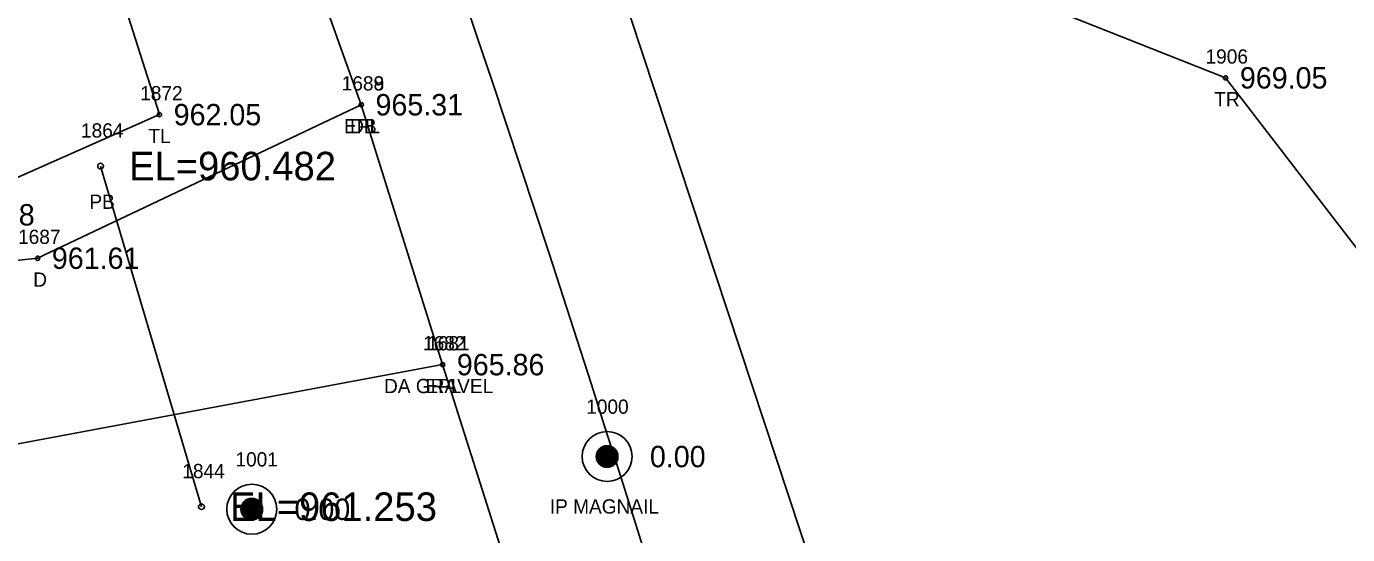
# Model space of a CAD drawing. Extents: x 1528109 to 1531398, y 1157799 to 1162548.
# Drawn here: x 1530615.5 to 1530708.1, y 1158727.4 to 1158763.1 of the extents above; entities that cross this region are included whole.
import ezdxf

# ---------------------------------------------------------------- set-up
doc = ezdxf.new("R2010")
doc.units = 0
for name, color, linetype in [('RD_EX_DR_Pipe', 7, 'Continuous'), ('RD_EX_DR_Pipe_txCode', 7, 'Continuous'), ('RD_EX_Driveway', 7, 'Continuous'), ('RD_EX_Driveway_txCode', 7, 'Continuous'), ('RD_EX_DV_Prop_txCode', 7, 'Continuous'), ('RD_EX_DV_PropPin', 7, 'Continuous'), ('RD_EX_Road', 7, 'Continuous'), ('RD_EX_Road_txCode', 7, 'Continuous'), ('RD_EX_TX_Driveway_ELEV', 7, 'Continuous'), ('RD_EX_TX_DV_Prop_ELEV', 7, 'Continuous'), ('RD_EX_TX_Road_ELEV', 7, 'Continuous'), ('RD_EX_TX_VEG_ELEV', 7, 'Continuous'), ('RD_EX_VEG', 7, 'Continuous'), ('RD_EX_VEG_txCode', 7, 'Continuous'), ('RD_HC_Cl', 7, 'Continuous'), ('RD_SMD_Locator', 7, 'Continuous'), ('RD_TX_Pipe_ElevEX', 7, 'Continuous')]:
    doc.layers.add(name, color=color, linetype=linetype)

msp = doc.modelspace()

# ---------------------------------------------------------------- linework, layer by layer
at = {"layer": 'RD_EX_DR_Pipe'}
msp.add_line((1530627.759, 1158729.383), (1530620.683, 1158753.274), dxfattribs=at)
at = {"layer": 'RD_EX_Driveway'}
for points in [[(1530536.101, 1158749.885), (1530580.34, 1158742.909), (1530616.273, 1158746.812), (1530638.953, 1158757.576)], [(1530644.653, 1158739.347), (1530593.269, 1158729.74), (1530553.059, 1158731.746)]]:
    msp.add_lwpolyline(points, dxfattribs=at)
at = {"layer": 'RD_EX_DV_PropPin'}
for p, q in [((1530655.482, 1158732.602), (1530655.482, 1158733.198)), ((1530655.517, 1158732.53), (1530655.517, 1158733.269)), ((1530655.552, 1158732.473), (1530655.552, 1158733.326)), ((1530655.587, 1158732.426), (1530655.587, 1158733.374)), ((1530655.622, 1158732.385), (1530655.622, 1158733.415)), ((1530655.657, 1158732.349), (1530655.657, 1158733.45)), ((1530655.692, 1158732.318), (1530655.692, 1158733.482)), ((1530655.727, 1158732.29), (1530655.727, 1158733.51)), ((1530655.762, 1158732.265), (1530655.762, 1158733.534)), ((1530655.797, 1158732.243), (1530655.797, 1158733.556)), ((1530655.832, 1158732.224), (1530655.832, 1158733.575)), ((1530655.867, 1158732.207), (1530655.867, 1158733.592)), ((1530655.902, 1158732.192), (1530655.902, 1158733.607)), ((1530655.937, 1158732.179), (1530655.937, 1158733.62)), ((1530655.972, 1158732.168), (1530655.972, 1158733.631)), ((1530656.007, 1158732.159), (1530656.007, 1158733.64)), ((1530656.042, 1158732.152), (1530656.042, 1158733.648)), ((1530656.077, 1158732.146), (1530656.077, 1158733.653)), ((1530656.112, 1158732.142), (1530656.112, 1158733.657)), ((1530656.147, 1158732.139), (1530656.147, 1158733.66)), ((1530656.182, 1158732.139), (1530656.182, 1158733.661)), ((1530656.217, 1158732.139), (1530656.217, 1158733.66)), ((1530656.252, 1158732.142), (1530656.252, 1158733.657)), ((1530656.287, 1158732.146), (1530656.287, 1158733.653)), ((1530656.322, 1158732.152), (1530656.322, 1158733.648)), ((1530656.357, 1158732.159), (1530656.357, 1158733.64)), ((1530656.392, 1158732.168), (1530656.392, 1158733.631)), ((1530656.427, 1158732.179), (1530656.427, 1158733.62)), ((1530656.462, 1158732.192), (1530656.462, 1158733.607)), ((1530656.497, 1158732.207), (1530656.497, 1158733.592)), ((1530656.532, 1158732.224), (1530656.532, 1158733.575)), ((1530656.567, 1158732.243), (1530656.567, 1158733.556)), ((1530656.602, 1158732.265), (1530656.602, 1158733.534)), ((1530656.637, 1158732.29), (1530656.637, 1158733.51)), ((1530656.672, 1158732.318), (1530656.672, 1158733.482)), ((1530656.707, 1158732.349), (1530656.707, 1158733.45)), ((1530656.742, 1158732.385), (1530656.742, 1158733.415)), ((1530656.777, 1158732.426), (1530656.777, 1158733.374)), ((1530656.812, 1158732.473), (1530656.812, 1158733.326)), ((1530656.847, 1158732.53), (1530656.847, 1158733.269)), ((1530656.882, 1158732.602), (1530656.882, 1158733.198)), ((1530655.447, 1158732.704), (1530655.447, 1158733.096)), ((1530656.917, 1158732.704), (1530656.917, 1158733.096)), ((1530630.579, 1158728.905), (1530630.579, 1158729.501)), ((1530630.614, 1158728.834), (1530630.614, 1158729.573)), ((1530630.649, 1158728.777), (1530630.649, 1158729.63)), ((1530630.684, 1158728.729), (1530630.684, 1158729.677)), ((1530630.719, 1158728.688), (1530630.719, 1158729.718)), ((1530630.754, 1158728.653), (1530630.754, 1158729.754)), ((1530630.789, 1158728.621), (1530630.789, 1158729.785)), ((1530630.824, 1158728.593), (1530630.824, 1158729.813)), ((1530630.859, 1158728.569), (1530630.859, 1158729.838)), ((1530630.894, 1158728.547), (1530630.894, 1158729.86)), ((1530630.929, 1158728.528), (1530630.929, 1158729.879)), ((1530630.964, 1158728.511), (1530630.964, 1158729.896)), ((1530630.999, 1158728.496), (1530630.999, 1158729.911)), ((1530631.034, 1158728.483), (1530631.034, 1158729.924)), ((1530631.069, 1158728.472), (1530631.069, 1158729.935)), ((1530631.104, 1158728.463), (1530631.104, 1158729.944)), ((1530631.139, 1158728.455), (1530631.139, 1158729.951)), ((1530631.174, 1158728.45), (1530631.174, 1158729.957)), ((1530631.209, 1158728.446), (1530631.209, 1158729.961)), ((1530631.244, 1158728.443), (1530631.244, 1158729.964)), ((1530631.279, 1158728.442), (1530631.279, 1158729.964)), ((1530631.314, 1158728.443), (1530631.314, 1158729.964)), ((1530631.349, 1158728.446), (1530631.349, 1158729.961)), ((1530631.384, 1158728.45), (1530631.384, 1158729.957)), ((1530631.419, 1158728.455), (1530631.419, 1158729.951)), ((1530631.454, 1158728.463), (1530631.454, 1158729.944)), ((1530631.489, 1158728.472), (1530631.489, 1158729.935)), ((1530631.524, 1158728.483), (1530631.524, 1158729.924)), ((1530631.559, 1158728.496), (1530631.559, 1158729.911)), ((1530631.594, 1158728.511), (1530631.594, 1158729.896)), ((1530631.629, 1158728.528), (1530631.629, 1158729.879)), ((1530631.664, 1158728.547), (1530631.664, 1158729.86)), ((1530631.699, 1158728.569), (1530631.699, 1158729.838)), ((1530631.734, 1158728.593), (1530631.734, 1158729.813)), ((1530631.769, 1158728.621), (1530631.769, 1158729.785)), ((1530631.804, 1158728.653), (1530631.804, 1158729.754)), ((1530631.84, 1158728.688), (1530631.84, 1158729.718)), ((1530631.875, 1158728.729), (1530631.875, 1158729.677)), ((1530631.91, 1158728.777), (1530631.91, 1158729.63)), ((1530631.945, 1158728.834), (1530631.945, 1158729.573)), ((1530631.98, 1158728.905), (1530631.98, 1158729.501)), ((1530630.544, 1158729.007), (1530630.544, 1158729.399)), ((1530632.015, 1158729.007), (1530632.015, 1158729.399))]:
    msp.add_line(p, q, dxfattribs=at)
for centre, radius in [((1530656.182, 1158732.9), 1.75), ((1530656.182, 1158732.9), 0.761), ((1530631.279, 1158729.203), 1.75), ((1530631.279, 1158729.203), 0.761)]:
    msp.add_circle(centre, radius, dxfattribs=at)
at = {"layer": 'RD_EX_Road'}
for points in [[(1530704.872, 1158597.47), (1530691.014, 1158649.877), (1530681.221, 1158687.321), (1530670.59, 1158724.996), (1530654.416, 1158774.072), (1530635.351, 1158823.151), (1530627.8, 1158842.302), (1530617.346, 1158868.693), (1530597.914, 1158918.043), (1530578.532, 1158967.566), (1530556.701, 1159015.656), (1530524.512, 1159062.454), (1530499.94, 1159086.31), (1530481.928, 1159100.117), (1530434.533, 1159126.999), (1530416.954, 1159134.125), (1530380.005, 1159145.606), (1530337.524, 1159156.438)], [(1530685.414, 1158592.229), (1530678.869, 1158616.455), (1530671.675, 1158642.169), (1530661.525, 1158682.333), (1530651.167, 1158718.794), (1530644.653, 1158739.347), (1530638.953, 1158757.576), (1530635.453, 1158767.399), (1530616.881, 1158814.943), (1530597.612, 1158862.776), (1530579.091, 1158910.209), (1530559.732, 1158959.385), (1530538.759, 1159006.159), (1530508.965, 1159048.302), (1530469.435, 1159083.445), (1530424.026, 1159108.511), (1530374.973, 1159125.763), (1530332.276, 1159136.668)]]:
    msp.add_lwpolyline(points, dxfattribs=at)
at = {"layer": 'RD_EX_VEG'}
for points in [[(1530558.307, 1158802.214), (1530584.733, 1158806.6), (1530608.933, 1158749.855), (1530624.809, 1158756.883), (1530598.744, 1158838.754), (1530544.186, 1158967.801), (1530499.65, 1159033.341), (1530444.603, 1159080.151), (1530373.758, 1159115.623), (1530558.307, 1158802.214)], [(1530735.796, 1158732.923), (1530722.181, 1158729.994), (1530699.527, 1158759.462), (1530671.692, 1158770.49), (1530713.48, 1158800.61), (1530721.536, 1158809.947)]]:
    msp.add_lwpolyline(points, dxfattribs=at)
at = {"layer": 'RD_HC_Cl'}
msp.add_arc((1528951.998, 1158192.727), 1788.23, 15.397279, 21.95502, dxfattribs=at)
at = {"layer": 'RD_SMD_Locator'}
for centre, radius in [((1530699.527, 1158759.462), 0.15), ((1530638.953, 1158757.576), 0.15), ((1530638.953, 1158757.576), 0.15), ((1530624.809, 1158756.883), 0.15), ((1530620.683, 1158753.274), 0.2), ((1530616.273, 1158746.812), 0.15), ((1530644.653, 1158739.347), 0.15), ((1530644.653, 1158739.347), 0.15), ((1530656.182, 1158732.9), 0.15), ((1530627.759, 1158729.383), 0.2), ((1530631.279, 1158729.203), 0.15)]:
    msp.add_circle(centre, radius, dxfattribs=at)

# ---------------------------------------------------------------- texts
at = {"layer": 'RD_EX_DR_Pipe_txCode'}
for s, p in [('1864', (1530619.313, 1158755.274)), ('PB', (1530619.903, 1158750.274)), ('1844', (1530626.413, 1158731.383))]:
    msp.add_text(s, height=1, dxfattribs=at).set_placement(p)
at = {"layer": 'RD_EX_Driveway_txCode'}
for s, p in [('1688', (1530637.583, 1158758.576)), ('DB', (1530638.174, 1158755.576)), ('1687', (1530614.903, 1158747.812)), ('D', (1530615.966, 1158744.812)), ('1682', (1530643.283, 1158740.347)), ('DA GRAVEL', (1530640.551, 1158737.347))]:
    msp.add_text(s, height=1, dxfattribs=at).set_placement(p)
at = {"layer": 'RD_EX_DV_Prop_txCode'}
for s, p in [('1000', (1530654.717, 1158735.9)), ('1001', (1530630.138, 1158732.203)), ('IP MAGNAIL', (1530652.166, 1158728.9))]:
    msp.add_text(s, height=1, dxfattribs=at).set_placement(p)
at = {"layer": 'RD_EX_Road_txCode'}
for s, p in [('1689', (1530637.583, 1158758.576)), ('EPL', (1530637.749, 1158755.576)), ('1681', (1530643.566, 1158740.347)), ('EPL', (1530643.448, 1158737.347))]:
    msp.add_text(s, height=1, dxfattribs=at).set_placement(p)
at = {"layer": 'RD_EX_TX_Driveway_ELEV'}
for s, p in [('965.31', (1530639.953, 1158756.826)), ('961.61', (1530617.273, 1158746.062)), ('965.86', (1530645.653, 1158738.597))]:
    msp.add_text(s, height=1.5, dxfattribs=at).set_placement(p)
at = {"layer": 'RD_EX_TX_DV_Prop_ELEV'}
for p in [(1530659.182, 1158732.15), (1530634.279, 1158728.453)]:
    msp.add_text('0.00', height=1.5, dxfattribs=at).set_placement(p)
at = {"layer": 'RD_EX_TX_Road_ELEV'}
for s, p in [('965.31', (1530639.953, 1158756.826)), ('965.86', (1530645.653, 1158738.597))]:
    msp.add_text(s, height=1.5, dxfattribs=at).set_placement(p)
at = {"layer": 'RD_EX_TX_VEG_ELEV'}
for s, p in [('969.05', (1530700.527, 1158758.712)), ('962.05', (1530625.809, 1158756.133)), ('959.28', (1530609.933, 1158749.105))]:
    msp.add_text(s, height=1.5, dxfattribs=at).set_placement(p)
at = {"layer": 'RD_EX_VEG_txCode'}
for s, p in [('1906', (1530698.118, 1158760.462)), ('1872', (1530623.462, 1158757.883)), ('TR', (1530698.732, 1158757.462)), ('TL', (1530624.037, 1158754.883))]:
    msp.add_text(s, height=1, dxfattribs=at).set_placement(p)
at = {"layer": 'RD_TX_Pipe_ElevEX'}
for s, p in [('EL=960.482', (1530622.683, 1158752.274)), ('EL=961.253', (1530629.759, 1158728.383))]:
    msp.add_text(s, height=2, dxfattribs=at).set_placement(p)

doc.saveas('drawing.dxf')
